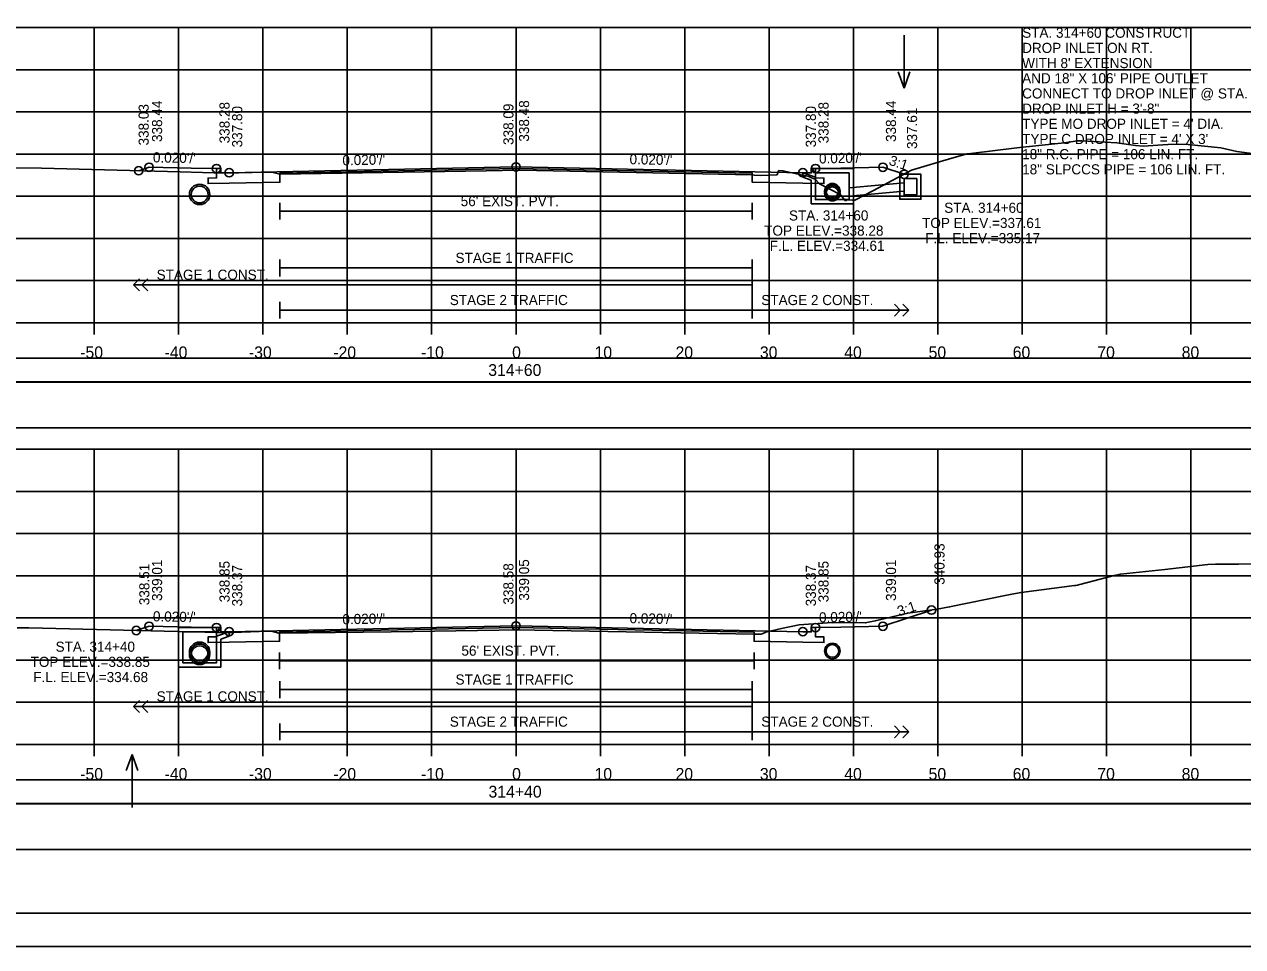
# Model space of a CAD drawing. Extents: x 1368122 to 1710785, y 373130 to 557566.
# Drawn here: x 1369297.3 to 1369441.7, y 375050.4 to 375159.7 of the extents above; entities that cross this region are included whole.
import ezdxf

# ---------------------------------------------------------------- set-up
doc = ezdxf.new("R2010")
doc.units = 0
for name, color, linetype in [('R_Alt Surface', 7, 'Continuous'), ('R_Axis', 7, 'Continuous'), ('R_Axis Annot', 7, 'Continuous'), ('R_Border', 7, 'Continuous'), ('R_Exist Surface', 7, 'Continuous'), ('R_Fin Surface', 7, 'Continuous'), ('R_Grid', 7, 'Continuous'), ('R_No Plot', 7, 'Continuous'), ('R_Striping', 7, 'Continuous'), ('R_Water', 7, 'Continuous'), ('R_Water Annot', 7, 'Continuous'), ('R_Xsect Elev', 7, 'Continuous'), ('R_Xsect Slope', 7, 'Continuous')]:
    doc.layers.add(name, color=color, linetype=linetype)

msp = doc.modelspace()

# ---------------------------------------------------------------- linework, layer by layer
for points in [[(1369206.41, 375117.34), (1369504.71, 375117.34), (1369504.71, 375120.16), (1369206.41, 375120.16)], [(1369206.41, 375111.88), (1369504.71, 375111.88), (1369504.71, 375117.29), (1369206.41, 375117.29)], [(1369206.41, 375067.34), (1369504.71, 375067.34), (1369504.71, 375070.16), (1369206.41, 375070.16)], [(1369206.41, 375061.88), (1369504.71, 375061.88), (1369504.71, 375067.29), (1369206.41, 375067.29)]]:
    msp.add_lwpolyline(points, close=True)
at = {"layer": 'R_Alt Surface'}
for points in [[(1369391.06, 375142.63), (1369391.06, 375141.54), (1369392.06, 375141.52), (1369392.06, 375140.85), (1369389.56, 375140.9), (1369383.57, 375141.02), (1369383.57, 375142.1), (1369355.56, 375142.66), (1369327.58, 375142.1), (1369327.57, 375141.02), (1369321.56, 375140.9), (1369319.06, 375140.85), (1369319.06, 375141.52), (1369320.06, 375141.54), (1369320.06, 375142.63)], [(1369327.58, 375138.58), (1369327.58, 375136.58)], [(1369327.58, 375137.58), (1369383.57, 375137.58)], [(1369383.57, 375138.58), (1369383.57, 375136.58)], [(1369391.06, 375088.2), (1369391.06, 375087.11), (1369392.06, 375087.09), (1369392.06, 375086.42), (1369389.56, 375086.47), (1369383.79, 375086.59), (1369383.78, 375087.67), (1369355.56, 375088.23), (1369327.54, 375087.67), (1369327.54, 375086.59), (1369321.56, 375086.47), (1369319.06, 375086.42), (1369319.06, 375087.09), (1369320.06, 375087.11), (1369320.06, 375088.2)], [(1369327.54, 375085.27), (1369327.54, 375083.27)], [(1369327.54, 375084.27), (1369383.78, 375084.27)], [(1369383.78, 375085.27), (1369383.78, 375083.27)]]:
    msp.add_lwpolyline(points, dxfattribs=at)
at = {"layer": 'R_Axis'}
for p, q in [((1369205.56, 375124.35), (1369505.56, 375124.35)), ((1369305.56, 375122.95), (1369305.56, 375124.35)), ((1369315.56, 375122.95), (1369315.56, 375124.35)), ((1369325.56, 375122.95), (1369325.56, 375124.35)), ((1369335.56, 375122.95), (1369335.56, 375124.35)), ((1369345.56, 375122.95), (1369345.56, 375124.35)), ((1369355.56, 375122.95), (1369355.56, 375124.35)), ((1369365.56, 375122.95), (1369365.56, 375124.35)), ((1369375.56, 375122.95), (1369375.56, 375124.35)), ((1369385.56, 375122.95), (1369385.56, 375124.35)), ((1369395.56, 375122.95), (1369395.56, 375124.35)), ((1369405.56, 375122.95), (1369405.56, 375124.35)), ((1369415.56, 375122.95), (1369415.56, 375124.35)), ((1369425.56, 375122.95), (1369425.56, 375124.35)), ((1369435.56, 375122.95), (1369435.56, 375124.35)), ((1369205.56, 375074.35), (1369505.56, 375074.35)), ((1369305.56, 375072.95), (1369305.56, 375074.35)), ((1369315.56, 375072.95), (1369315.56, 375074.35)), ((1369325.56, 375072.95), (1369325.56, 375074.35)), ((1369335.56, 375072.95), (1369335.56, 375074.35)), ((1369345.56, 375072.95), (1369345.56, 375074.35)), ((1369355.56, 375072.95), (1369355.56, 375074.35)), ((1369365.56, 375072.95), (1369365.56, 375074.35)), ((1369375.56, 375072.95), (1369375.56, 375074.35)), ((1369385.56, 375072.95), (1369385.56, 375074.35)), ((1369395.56, 375072.95), (1369395.56, 375074.35)), ((1369405.56, 375072.95), (1369405.56, 375074.35)), ((1369415.56, 375072.95), (1369415.56, 375074.35)), ((1369425.56, 375072.95), (1369425.56, 375074.35)), ((1369435.56, 375072.95), (1369435.56, 375074.35))]:
    msp.add_line(p, q, dxfattribs=at)
at = {"layer": 'R_Border'}
msp.add_line((1369513.74, 375054.35), (1369197.56, 375054.35), dxfattribs=at)
at = {"layer": 'R_Exist Surface'}
for points in [[(1369291.36, 375142.72), (1369299.3, 375142.7), (1369315.74, 375142.25), (1369321.05, 375142.11), (1369325.9, 375142.21), (1369326.17, 375142.22), (1369326.19, 375142.22), (1369326.57, 375142.22), (1369326.61, 375142.21), (1369327.58, 375141.99), (1369352.01, 375142.39), (1369355.85, 375142.45), (1369357.98, 375142.4), (1369383.57, 375141.88), (1369383.8, 375141.86), (1369384.57, 375141.82), (1369386.43, 375141.89), (1369386.51, 375141.9), (1369386.69, 375142.36), (1369386.71, 375142.4), (1369387.19, 375142.39), (1369387.21, 375142.39), (1369389.93, 375141.78), (1369390.28, 375141.69), (1369390.57, 375141.56), (1369391.01, 375141.37), (1369391.53, 375140.83), (1369393.98, 375139.57), (1369394.62, 375138.82), (1369394.68, 375138.86), (1369394.77, 375138.93), (1369395.45, 375138.91), (1369395.71, 375138.88), (1369397.95, 375140.03), (1369402.46, 375142.44), (1369407.23, 375143.88), (1369409.04, 375144.4), (1369409.49, 375144.44), (1369414.92, 375145.08), (1369420.53, 375145.71), (1369422.11, 375145.91), (1369422.64, 375145.92), (1369426.77, 375145.69), (1369429, 375145.37), (1369429.89, 375145.29), (1369432.83, 375145.51), (1369434.04, 375145.53), (1369435.23, 375145.48), (1369439.11, 375145.11), (1369441.02, 375144.66), (1369443.42, 375144.35)], [(1369296.41, 375088.16), (1369297.82, 375088.16), (1369318.66, 375087.67), (1369321.15, 375087.6), (1369323.02, 375087.67), (1369326.17, 375087.8), (1369326.47, 375087.8), (1369326.57, 375087.8), (1369327.44, 375087.56), (1369327.54, 375087.53), (1369340.78, 375087.72), (1369353.58, 375087.9), (1369355.57, 375087.93), (1369357.75, 375087.89), (1369383.78, 375087.44), (1369384.01, 375087.43), (1369384.6, 375087.42), (1369384.74, 375087.46), (1369385.17, 375087.65), (1369387.05, 375088.08), (1369389.14, 375088.52), (1369392.49, 375088.77), (1369392.9, 375088.82), (1369393.12, 375088.77), (1369393.95, 375088.79), (1369396.97, 375088.76), (1369398.15, 375088.99), (1369401.99, 375089.9), (1369405.5, 375090.37), (1369406.96, 375090.65), (1369413.56, 375092.01), (1369414.34, 375092.16), (1369415.44, 375092.37), (1369421.77, 375093.18), (1369421.93, 375093.21), (1369422.14, 375093.25), (1369422.39, 375093.32), (1369426.48, 375094.38), (1369427.2, 375094.54), (1369432.49, 375095.11), (1369437.56, 375095.69), (1369438.48, 375095.71), (1369441.22, 375095.73), (1369446.37, 375095.82)]]:
    msp.add_lwpolyline(points, dxfattribs=at)
msp.add_circle((1369318.06, 375139.57), 1.21, dxfattribs=at)
at = {"layer": 'R_Fin Surface'}
for points in [[(1369310.83, 375142.38), (1369312.06, 375142.79), (1369317.06, 375142.69), (1369320.06, 375142.63), (1369320.56, 375142.63), (1369320.56, 375142.13), (1369321.56, 375142.15), (1369355.56, 375142.83), (1369389.56, 375142.15), (1369390.56, 375142.13), (1369390.56, 375142.63), (1369391.06, 375142.63), (1369394.06, 375142.69), (1369399.06, 375142.79), (1369401.56, 375141.96)], [(1369310.55, 375087.86), (1369312.06, 375088.36), (1369317.06, 375088.26), (1369320.06, 375088.2), (1369320.56, 375088.2), (1369320.56, 375087.7), (1369321.56, 375087.72), (1369355.56, 375088.4), (1369389.56, 375087.72), (1369390.56, 375087.7), (1369390.56, 375088.2), (1369391.06, 375088.2), (1369394.06, 375088.26), (1369399.06, 375088.36), (1369404.81, 375090.28)]]:
    msp.add_lwpolyline(points, dxfattribs=at)
at = {"layer": 'R_Grid'}
for p, q in [((1369205.56, 375159.35), (1369505.56, 375159.35)), ((1369305.56, 375124.35), (1369305.56, 375159.35)), ((1369315.56, 375124.35), (1369315.56, 375159.35)), ((1369325.56, 375124.35), (1369325.56, 375159.35)), ((1369335.56, 375124.35), (1369335.56, 375159.35)), ((1369345.56, 375124.35), (1369345.56, 375159.35)), ((1369355.56, 375124.35), (1369355.56, 375159.35)), ((1369365.56, 375124.35), (1369365.56, 375159.35)), ((1369375.56, 375124.35), (1369375.56, 375159.35)), ((1369385.56, 375124.35), (1369385.56, 375159.35)), ((1369395.56, 375124.35), (1369395.56, 375159.35)), ((1369405.56, 375124.35), (1369405.56, 375159.35)), ((1369415.56, 375124.35), (1369415.56, 375159.35)), ((1369425.56, 375124.35), (1369425.56, 375159.35)), ((1369435.56, 375124.35), (1369435.56, 375159.35)), ((1369205.56, 375154.35), (1369505.56, 375154.35)), ((1369205.56, 375149.35), (1369505.56, 375149.35)), ((1369205.56, 375144.35), (1369505.56, 375144.35)), ((1369205.56, 375139.35), (1369505.56, 375139.35)), ((1369205.56, 375134.35), (1369505.56, 375134.35)), ((1369205.56, 375129.35), (1369505.56, 375129.35)), ((1369205.56, 375124.35), (1369505.56, 375124.35)), ((1369205.56, 375109.35), (1369505.56, 375109.35)), ((1369305.56, 375074.35), (1369305.56, 375109.35)), ((1369315.56, 375074.35), (1369315.56, 375109.35)), ((1369325.56, 375074.35), (1369325.56, 375109.35)), ((1369335.56, 375074.35), (1369335.56, 375109.35)), ((1369345.56, 375074.35), (1369345.56, 375109.35)), ((1369355.56, 375074.35), (1369355.56, 375109.35)), ((1369365.56, 375074.35), (1369365.56, 375109.35)), ((1369375.56, 375074.35), (1369375.56, 375109.35)), ((1369385.56, 375074.35), (1369385.56, 375109.35)), ((1369395.56, 375074.35), (1369395.56, 375109.35)), ((1369405.56, 375074.35), (1369405.56, 375109.35)), ((1369415.56, 375074.35), (1369415.56, 375109.35)), ((1369425.56, 375074.35), (1369425.56, 375109.35)), ((1369435.56, 375074.35), (1369435.56, 375109.35)), ((1369205.56, 375104.35), (1369505.56, 375104.35)), ((1369205.56, 375099.35), (1369505.56, 375099.35)), ((1369205.56, 375094.35), (1369505.56, 375094.35)), ((1369205.56, 375089.35), (1369505.56, 375089.35)), ((1369205.56, 375084.35), (1369505.56, 375084.35)), ((1369205.56, 375079.35), (1369505.56, 375079.35)), ((1369205.56, 375074.35), (1369505.56, 375074.35))]:
    msp.add_line(p, q, dxfattribs=at)
at = {"layer": 'R_No Plot'}
msp.add_line((1369185.16, 375050.37), (1369518.49, 375050.37), dxfattribs=at)
for points in [[(1369185.15, 375263.71), (1369518.49, 375263.71), (1369518.49, 375050.37), (1369185.15, 375050.37)], [(1369431.48, 375259.81), (1369451.1, 375259.81), (1369451.1, 375249.93), (1369467.21, 375249.93), (1369490.41, 375249.93), (1369490.53, 375221.77), (1369513.74, 375221.77), (1369513.74, 375054.35), (1369197.56, 375054.35), (1369197.56, 375259.81)]]:
    msp.add_lwpolyline(points, close=True, dxfattribs=at)
for centre, radius in [((1369312.06, 375142.79), 0.5), ((1369320.06, 375142.63), 0.5), ((1369355.56, 375142.83), 0.5), ((1369391.06, 375142.63), 0.5), ((1369399.06, 375142.79), 0.5), ((1369310.83, 375142.38), 0.5), ((1369321.56, 375142.15), 0.5), ((1369389.56, 375142.15), 0.5), ((1369401.56, 375141.96), 0.5), ((1369393.06, 375139.96), 0.917), ((1369393.06, 375139.72), 0.917), ((1369404.81, 375090.28), 0.5), ((1369310.55, 375087.86), 0.5), ((1369312.06, 375088.36), 0.5), ((1369320.06, 375088.2), 0.5), ((1369355.56, 375088.4), 0.5), ((1369391.06, 375088.2), 0.5), ((1369399.06, 375088.36), 0.5), ((1369321.56, 375087.72), 0.5), ((1369389.56, 375087.72), 0.5), ((1369318.06, 375085.28), 1.21), ((1369318.06, 375085.03), 1.21), ((1369393.06, 375085.43), 0.917)]:
    msp.add_circle(centre, radius, dxfattribs=at)
at = {"layer": 'R_Striping'}
for p, q in [((1369310.2, 375128.85), (1369310.91, 375129.56)), ((1369310.91, 375128.14), (1369310.2, 375128.85)), ((1369311.2, 375128.85), (1369311.91, 375129.56)), ((1369311.91, 375128.14), (1369311.2, 375128.85)), ((1369402.11, 375125.85), (1369383.56, 375125.85)), ((1369401.11, 375125.85), (1369400.41, 375126.56)), ((1369400.41, 375125.14), (1369401.11, 375125.85)), ((1369402.11, 375125.85), (1369401.41, 375126.56)), ((1369401.41, 375125.14), (1369402.11, 375125.85)), ((1369310.2, 375078.85), (1369310.91, 375079.56)), ((1369310.91, 375078.14), (1369310.2, 375078.85)), ((1369311.2, 375078.85), (1369311.91, 375079.56)), ((1369311.91, 375078.14), (1369311.2, 375078.85)), ((1369402.11, 375075.85), (1369383.56, 375075.85)), ((1369401.11, 375075.85), (1369400.41, 375076.56)), ((1369400.41, 375075.14), (1369401.11, 375075.85)), ((1369402.11, 375075.85), (1369401.41, 375076.56)), ((1369401.41, 375075.14), (1369402.11, 375075.85))]:
    msp.add_line(p, q, dxfattribs=at)
for points in [[(1369327.56, 375131.85), (1369327.56, 375129.85)], [(1369383.56, 375131.85), (1369383.56, 375124.85)], [(1369327.56, 375130.85), (1369383.56, 375130.85)], [(1369383.56, 375128.85), (1369310.2, 375128.85)], [(1369327.56, 375126.85), (1369327.56, 375124.85)], [(1369327.56, 375125.85), (1369383.56, 375125.85)], [(1369327.56, 375081.85), (1369327.56, 375079.85)], [(1369383.56, 375081.85), (1369383.56, 375074.85)], [(1369327.56, 375080.85), (1369383.56, 375080.85)], [(1369383.56, 375078.85), (1369310.2, 375078.85)], [(1369327.56, 375076.85), (1369327.56, 375074.85)], [(1369327.56, 375075.85), (1369383.56, 375075.85)]]:
    msp.add_lwpolyline(points, dxfattribs=at)
at = {"layer": 'R_Water'}
for p, q in [((1369389.56, 375142.15), (1369391.06, 375141.63)), ((1369390.73, 375142.47), (1369390.81, 375142.63)), ((1369390.73, 375142.47), (1369391.06, 375142.13)), ((1369395.56, 375142.63), (1369390.81, 375142.63)), ((1369395.06, 375142.13), (1369391.06, 375142.13)), ((1369395.06, 375141.13), (1369395.06, 375142.13)), ((1369395.56, 375141.13), (1369395.56, 375142.63)), ((1369389.56, 375141.62), (1369390.56, 375141.28)), ((1369390.56, 375141.13), (1369390.56, 375141.28)), ((1369391.06, 375141.13), (1369391.06, 375141.63)), ((1369401.56, 375140.94), (1369395.06, 375140.35)), ((1369401.56, 375139.94), (1369395.06, 375139.35)), ((1369315.56, 375088.2), (1369320.31, 375088.2)), ((1369315.56, 375086.7), (1369315.56, 375088.2)), ((1369316.06, 375086.7), (1369316.06, 375087.7)), ((1369316.06, 375087.7), (1369320.06, 375087.7)), ((1369320.39, 375088.04), (1369320.06, 375087.7)), ((1369321.56, 375087.72), (1369320.06, 375087.2)), ((1369320.06, 375086.7), (1369320.06, 375087.2)), ((1369320.39, 375088.04), (1369320.31, 375088.2)), ((1369321.56, 375087.19), (1369320.56, 375086.84)), ((1369320.56, 375086.7), (1369320.56, 375086.84))]:
    msp.add_line(p, q, dxfattribs=at)
for points in [[(1369389.56, 375141.62), (1369389.56, 375142.15)], [(1369395.56, 375141.13), (1369395.56, 375138.47), (1369393.06, 375138.47), (1369390.56, 375138.47), (1369390.56, 375141.13)], [(1369395.06, 375141.13), (1369395.06, 375138.97), (1369393.06, 375138.97), (1369391.06, 375138.97), (1369391.06, 375141.13)], [(1369321.56, 375087.19), (1369321.56, 375087.72)], [(1369320.56, 375086.7), (1369320.56, 375083.53), (1369318.06, 375083.53), (1369315.56, 375083.53), (1369315.56, 375086.7)], [(1369320.06, 375086.7), (1369320.06, 375084.03), (1369318.06, 375084.03), (1369316.06, 375084.03), (1369316.06, 375086.7)]]:
    msp.add_lwpolyline(points, dxfattribs=at)
for points in [[(1369402.31, 375141.96), (1369403.56, 375141.96), (1369403.56, 375139.01), (1369402.31, 375139.01), (1369401.06, 375139.01), (1369401.06, 375141.96)], [(1369402.31, 375141.46), (1369403.06, 375141.46), (1369403.06, 375139.51), (1369402.31, 375139.51), (1369401.56, 375139.51), (1369401.56, 375141.46)]]:
    msp.add_lwpolyline(points, close=True, dxfattribs=at)
for centre, radius in [((1369318.06, 375139.57), 1), ((1369393.06, 375139.96), 0.75), ((1369393.06, 375139.72), 0.75), ((1369318.06, 375085.28), 1), ((1369318.06, 375085.03), 1), ((1369393.06, 375085.43), 0.75)]:
    msp.add_circle(centre, radius, dxfattribs=at)
at = {"layer": 'R_Water Annot'}
for p, q in [((1369401.56, 375158.46), (1369401.56, 375152.17)), ((1369401.56, 375152.17), (1369400.86, 375154.1)), ((1369401.56, 375152.17), (1369402.26, 375154.1)), ((1369310.05, 375073.17), (1369309.35, 375071.24)), ((1369310.05, 375066.88), (1369310.05, 375073.17)), ((1369310.05, 375073.17), (1369310.75, 375071.24))]:
    msp.add_line(p, q, dxfattribs=at)
at = {"layer": 'R_Xsect Elev'}
for p, q in [((1369355.56, 375142.44), (1369355.56, 375152.44)), ((1369355.56, 375087.93), (1369355.56, 375097.93))]:
    msp.add_line(p, q, dxfattribs=at)

# ---------------------------------------------------------------- texts
at = {"layer": 'R_Axis Annot'}
for s, p in [('-50', (1369303.9, 375120.15)), ('-40', (1369313.9, 375120.15)), ('-30', (1369323.9, 375120.15)), ('-20', (1369333.9, 375120.15)), ('-10', (1369344.3, 375120.15)), ('0', (1369355.1, 375120.15)), ('10', (1369364.87, 375120.15)), ('20', (1369374.47, 375120.15)), ('30', (1369384.47, 375120.15)), ('40', (1369394.47, 375120.15)), ('50', (1369404.47, 375120.15)), ('60', (1369414.44, 375120.15)), ('70', (1369424.47, 375120.15)), ('80', (1369434.47, 375120.15)), ('314+60', (1369352.27, 375118.05)), ('-50', (1369303.9, 375070.15)), ('-40', (1369313.9, 375070.15)), ('-30', (1369323.9, 375070.15)), ('-20', (1369333.9, 375070.15)), ('-10', (1369344.3, 375070.15)), ('0', (1369355.1, 375070.15)), ('10', (1369364.87, 375070.15)), ('20', (1369374.47, 375070.15)), ('30', (1369384.47, 375070.15)), ('40', (1369394.47, 375070.15)), ('50', (1369404.47, 375070.15)), ('60', (1369414.44, 375070.15)), ('70', (1369424.47, 375070.15)), ('80', (1369434.47, 375070.15)), ('314+40', (1369352.3, 375068.05))]:
    msp.add_text(s, height=1.4, dxfattribs=at).set_placement(p)
at = {"layer": 'R_Striping'}
for s, p in [('STAGE 1 TRAFFIC', (1369348.39, 375131.45)), ('STAGE 1 CONST.', (1369312.96, 375129.45)), ('STAGE 2 TRAFFIC', (1369347.71, 375126.45)), ('STAGE 2 CONST.', (1369384.64, 375126.45)), ('STAGE 1 TRAFFIC', (1369348.39, 375081.45)), ('STAGE 1 CONST.', (1369312.96, 375079.45)), ('STAGE 2 TRAFFIC', (1369347.71, 375076.45)), ('STAGE 2 CONST.', (1369384.64, 375076.45))]:
    msp.add_text(s, height=1.2, dxfattribs=at).set_placement(p)
at = {"layer": 'R_Water'}
for p in [(1369349, 375138.18), (1369349.09, 375084.87)]:
    msp.add_text("56' EXIST. PVT.", height=1.2, dxfattribs=at).set_placement(p)
at = {"layer": 'R_Water Annot'}
for s, p in [('STA. 314+60 CONSTRUCT', (1369415.56, 375158.15)), ('DROP INLET ON RT.', (1369415.56, 375156.35)), ("WITH 8' EXTENSION", (1369415.56, 375154.55)), ('AND 18" X 106\' PIPE OUTLET', (1369415.56, 375152.75)), ('CONNECT TO DROP INLET @ STA. 315+70', (1369415.56, 375150.95)), ('DROP INLET H = 3\'-8"', (1369415.56, 375149.15)), ("TYPE MO DROP INLET = 4' DIA.", (1369415.56, 375147.35)), ("TYPE C DROP INLET = 4' X 3'", (1369415.56, 375145.55)), ('18" R.C. PIPE = 106 LIN. FT.', (1369415.56, 375143.75)), ('18" SLPCCS PIPE = 106 LIN. FT.', (1369415.56, 375141.95)), ('STA. 314+60', (1369387.92, 375136.48)), ('STA. 314+60', (1369406.32, 375137.39)), ('TOP ELEV.=338.28', (1369384.98, 375134.68)), ('TOP ELEV.=337.61', (1369403.7, 375135.59)), ('F.L. ELEV.=335.17', (1369404.08, 375133.79)), ('F.L. ELEV.=334.61', (1369385.64, 375132.88)), ('STA. 314+40', (1369300.98, 375085.34)), ('TOP ELEV.=338.85', (1369298.02, 375083.54)), ('F.L. ELEV.=334.68', (1369298.34, 375081.74))]:
    msp.add_text(s, height=1.2, dxfattribs=at).set_placement(p)
at = {"layer": 'R_Xsect Elev'}
for s, p in [('338.44', (1369313.61, 375145.79)), ('338.28', (1369321.61, 375145.63)), ('338.48', (1369357.11, 375145.83)), ('338.28', (1369392.61, 375145.63)), ('338.44', (1369400.61, 375145.79)), ('338.03', (1369312.02, 375145.38)), ('337.80', (1369323.11, 375145.15)), ('338.09', (1369355.26, 375145.44)), ('337.80', (1369391.11, 375145.15)), ('337.61', (1369403.11, 375144.96)), ('340.93', (1369406.36, 375093.28)), ('338.51', (1369312.1, 375090.86)), ('339.01', (1369313.61, 375091.36)), ('338.85', (1369321.61, 375091.2)), ('338.37', (1369323.11, 375090.72)), ('338.58', (1369355.26, 375090.93)), ('339.05', (1369357.11, 375091.4)), ('338.37', (1369391.11, 375090.72)), ('338.85', (1369392.61, 375091.2)), ('339.01', (1369400.61, 375091.36))]:
    msp.add_text(s, height=1.2, rotation=90, dxfattribs=at).set_placement(p)
at = {"layer": 'R_Xsect Slope'}
for s, rotation, p in [("0.020'/'", 358.8542, (1369312.51, 375143.38)), ("0.020'/'", 1.1458, (1369391.49, 375143.24)), ("0.020'/'", 1.1458, (1369334.99, 375143.02)), ("0.020'/'", 358.8542, (1369369.01, 375143.16)), ('3:1', 341.5651, (1369399.68, 375143.11)), ('3:1', 18.4349, (1369400.99, 375089.53)), ("0.020'/'", 358.8542, (1369312.51, 375088.95)), ("0.020'/'", 1.1458, (1369334.99, 375088.59)), ("0.020'/'", 358.8542, (1369369.01, 375088.73)), ("0.020'/'", 1.1458, (1369391.49, 375088.81))]:
    msp.add_text(s, height=1.2, rotation=rotation, dxfattribs=at).set_placement(p)

doc.saveas('drawing.dxf')
